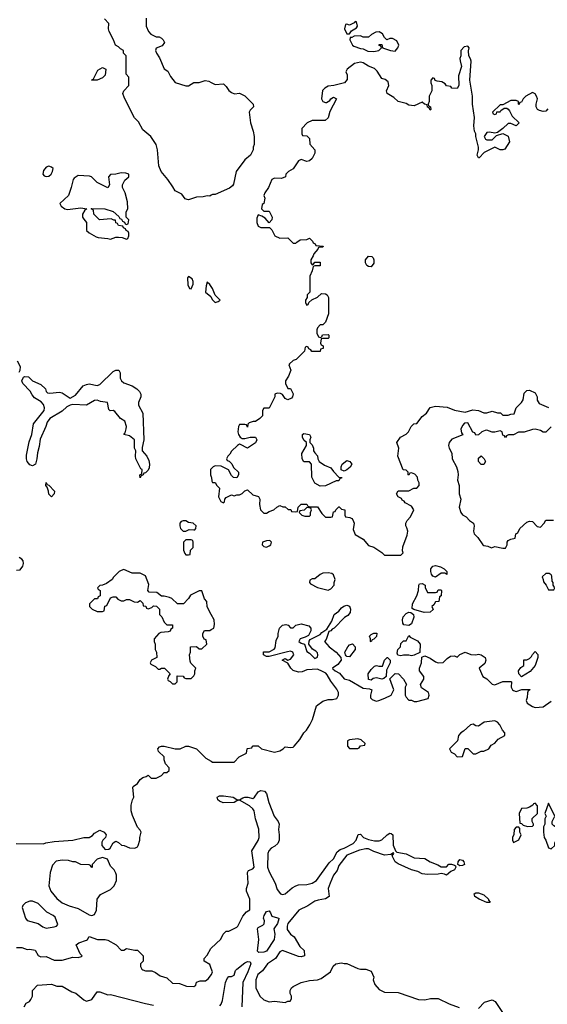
# Model space of a CAD drawing. Header units: inches. Extents: x 2380053 to 2584298, y 380219 to 546618.
# Tile 579 of 656: x 2508574 to 2512501, y 485208 to 492539. Entities that reach past the tile are written whole.
import ezdxf

# ---------------------------------------------------------------- set-up
doc = ezdxf.new("R2010")
doc.units = ezdxf.units.IN
doc.header["$MEASUREMENT"] = 0
for name, color, linetype in [('C5408', 7, 'Continuous'), ('C5409', 7, 'Continuous'), ('C5418', 7, 'Continuous'), ('C5419', 7, 'Continuous')]:
    doc.layers.add(name, color=color, linetype=linetype)

msp = doc.modelspace()

# ---------------------------------------------------------------- linework, layer by layer
at = {"layer": 'C5408', "color": 2}
for points, elevation in [([(2508553.9, 490000), (2508576.8, 489956.8), (2508574, 489926), (2508567.1, 489912.9)], 42), ([(2510000, 489196), (2509994, 489190), (2509994, 489150), (2510000, 489135)], 46), ([(2508550, 488440.7), (2508576.2, 488443.8), (2508596, 488470), (2508601.2, 488490), (2508599, 488510), (2508590, 488522), (2508570, 488535.3)], 46), ([(2510000, 488110.4), (2509968.4, 488168.4), (2509967.3, 488207.3), (2509950, 488226), (2509930, 488286), (2509910, 488288), (2509845.4, 488254.6), (2509830.9, 488229.1), (2509794, 488190), (2509748.9, 488188.9), (2509706, 488230), (2509690, 488238), (2509650, 488248), (2509630, 488246), (2509595.3, 488275.3), (2509538, 488278), (2509528, 488290), (2509534, 488334), (2509510, 488398), (2509470, 488418), (2509410, 488418), (2509350, 488446), (2509330, 488438), (2509314, 488430), (2509271.6, 488388.4), (2509262, 488370), (2509218.8, 488341.2), (2509190, 488328), (2509170, 488326), (2509154, 488310), (2509158, 488298), (2509174, 488290), (2509174, 488250), (2509158, 488242), (2509152.7, 488227.3), (2509130, 488226), (2509094, 488190), (2509094, 488170), (2509114, 488150), (2509150, 488134), (2509190, 488134), (2509202, 488138), (2509207.3, 488172.7), (2509222, 488178), (2509250, 488234), (2509270, 488242), (2509290, 488242), (2509305.4, 488225.4), (2509330, 488212), (2509350, 488212), (2509370, 488222), (2509390, 488222), (2509425.4, 488205.4), (2509450, 488202), (2509470, 488214), (2509490, 488194), (2509494, 488174), (2509511.6, 488171.6), (2509518, 488158), (2509530, 488154), (2509556.4, 488163.6), (2509570, 488174), (2509592.7, 488172.7), (2509614, 488150), (2509614, 488110), (2509632.7, 488092.7), (2509650, 488054), (2509670, 488034), (2509710, 488034), (2509712, 488008), (2509698, 488002), (2509692.7, 487987.3), (2509679.6, 487980.4), (2509623.6, 487976.4), (2509610, 487968), (2509574, 487930), (2509574, 487910), (2509582, 487890), (2509582, 487850), (2509592, 487830), (2509594, 487790), (2509554, 487770), (2509544.7, 487750), (2509550, 487742), (2509583.6, 487723.6), (2509603.6, 487703.6), (2509616.4, 487703.6), (2509630, 487712), (2509652, 487712), (2509694, 487670), (2509683.6, 487656.4), (2509674, 487630), (2509678, 487618), (2509692.7, 487612.7), (2509710, 487594), (2509730, 487594), (2509746, 487610), (2509746, 487654), (2509791.6, 487651.6), (2509798, 487638), (2509810, 487634), (2509850, 487634), (2509870, 487654), (2509878, 487670), (2509878, 487690), (2509886, 487710), (2509848.9, 487748.9), (2509843.1, 487763.1), (2509838, 487810), (2509846, 487830), (2509846, 487870), (2509890, 487872), (2509910, 487854), (2509930, 487854), (2509966, 487890), (2509962, 487922), (2509947.3, 487927.3), (2509938, 487950), (2509938, 487970), (2509948.7, 487991.3), (2509990, 487991.3), (2510000, 487998)], 46), ([(2508546.4, 486406.4), (2508750, 486402), (2508769.1, 486410.9), (2508830, 486421), (2508970, 486431), (2509050, 486450.8), (2509090, 486451.3), (2509115.3, 486464.7), (2509130, 486482), (2509170, 486504.7), (2509202, 486490), (2509218, 486470), (2509212, 486450), (2509192, 486430), (2509184.7, 486415.3), (2509184.7, 486390), (2509210, 486362), (2509236.4, 486363.6), (2509248.4, 486371.6), (2509268.9, 486411.1), (2509290, 486422), (2509310, 486414), (2509332.7, 486392.7), (2509351.6, 486391.6), (2509390, 486374), (2509430, 486372), (2509450, 486382), (2509455.3, 486390), (2509468, 486430), (2509468, 486450), (2509478, 486490), (2509470, 486506), (2509450, 486526), (2509412.9, 486612.9), (2509404, 486650), (2509404, 486690), (2509414, 486730), (2509424, 486750), (2509416.4, 486823.6), (2509418, 486830), (2509450, 486851.3), (2509470, 486882), (2509490, 486898), (2509516.4, 486903.6), (2509530, 486914), (2509552.7, 486892.7), (2509590, 486891.3), (2509628.4, 486911.6), (2509650, 486934), (2509670, 486934), (2509686, 486950), (2509686, 486970), (2509658, 486998), (2509648.9, 487028.9), (2509648.7, 487050), (2509608, 487090), (2509602, 487110), (2509614.6, 487125.4), (2509630, 487131), (2509650, 487131), (2509730, 487111.3), (2509768.9, 487111.1), (2509810, 487131.3), (2509830, 487131.3), (2509890.9, 487110.9), (2509959.8, 487039.8), (2510000, 487017.5)], 42), ([(2508550, 485631.3), (2508590, 485631), (2508630, 485616), (2508650, 485618.8), (2508690, 485611.3), (2508710, 485572), (2508730, 485562), (2508770, 485564.7), (2508830, 485538), (2508890, 485536), (2508970, 485558.8), (2509010, 485558), (2509034.6, 485565.4), (2509038, 485570), (2509024, 485584), (2508995.3, 485650), (2509013.6, 485666.4), (2509070, 485684.7), (2509078, 485690), (2509090, 485712), (2509154, 485690), (2509210, 485690.8), (2509230, 485686.8), (2509290.9, 485650.9), (2509330, 485612), (2509350, 485612), (2509370, 485624.7), (2509430, 485612), (2509450, 485612), (2509492, 485570), (2509494, 485530), (2509474, 485510), (2509474, 485490), (2509482, 485470), (2509490, 485464.7), (2509510, 485458), (2509556.9, 485456.9), (2509585.4, 485445.4), (2509619.8, 485419.8), (2509670, 485404.7), (2509710, 485366.8), (2509763.6, 485363.6), (2509816.4, 485343.6), (2509870, 485342), (2509886, 485350), (2509890, 485374), (2509916.4, 485383.6), (2509956.5, 485383.5), (2509980.2, 485399.8), (2510000, 485427.2)], 38), ([(2510000, 485476), (2509990, 485506), (2509946, 485530), (2509946, 485550), (2509970, 485574), (2509996.4, 485623.6), (2510000, 485627)], 38), ([(2508606, 485190), (2508623.1, 485216.9), (2508646, 485230), (2508656.4, 485243.6), (2508668, 485270), (2508668, 485310), (2508706, 485350), (2508810, 485358), (2508850, 485344.7), (2508890, 485344.7), (2508962, 485302), (2508990.9, 485290.9), (2509050, 485242), (2509070, 485232), (2509110, 485244.7), (2509150, 485302), (2509170, 485302), (2509230, 485278), (2509250, 485281), (2509510, 485214.8), (2509570, 485202.8)], 34)]:
    msp.add_lwpolyline(points, dxfattribs=dict(at, elevation=elevation))
for points, elevation in [([(2509470, 489129.2), (2509468, 489150), (2509482, 489158), (2509486, 489190), (2509475.3, 489195.3), (2509439, 489270), (2509435.3, 489290), (2509438, 489330), (2509428.7, 489350), (2509428.7, 489410), (2509390, 489442), (2509348, 489450), (2509358, 489462), (2509367.3, 489492.7), (2509368, 489510), (2509355.3, 489550), (2509324, 489570), (2509283.1, 489623.1), (2509270, 489628.7), (2509248, 489628), (2509238, 489638), (2509228, 489688), (2509175.5, 489695.5), (2509150, 489705.2), (2509130, 489704), (2509070, 489669.4), (2508970, 489673.2), (2508950, 489669.4), (2508924.4, 489655.6), (2508890, 489625.2), (2508797.3, 489570), (2508777.1, 489542.9), (2508767.7, 489510), (2508725.2, 489414.8), (2508718.8, 489361.2), (2508705.5, 489314.5), (2508702, 489270), (2508690.8, 489229.2), (2508670, 489217.2), (2508650, 489225.2), (2508629.4, 489250), (2508623.7, 489270), (2508624.1, 489295.9), (2508644.7, 489395.3), (2508665.2, 489450), (2508676, 489530), (2508756, 489630), (2508759.5, 489650), (2508750, 489674), (2508734.2, 489694.2), (2508684, 489724), (2508665.4, 489745.4), (2508652.4, 489772.4), (2508596, 489830), (2508589.5, 489850.5), (2508602.5, 489877.5), (2508610, 489882.8), (2508639.1, 489879.1), (2508670, 489850.8), (2508730, 489824), (2508766.8, 489790), (2508771, 489771), (2508781, 489761), (2508798, 489758), (2508870, 489766), (2508890, 489761), (2508950, 489721), (2508990, 489744.7), (2509047.3, 489812.7), (2509070, 489824), (2509090, 489827.7), (2509150, 489816.3), (2509170, 489824), (2509270, 489918.8), (2509290, 489930.8), (2509310.8, 489930.8), (2509321, 489910), (2509321, 489870), (2509331.3, 489850), (2509350, 489836), (2509410, 489814), (2509446, 489790), (2509466.8, 489770), (2509476, 489750), (2509476, 489730), (2509458.8, 489690), (2509458.8, 489670), (2509490.7, 489609.3), (2509498.8, 489410), (2509485.4, 489354.6), (2509484.7, 489330), (2509521, 489290), (2509535.9, 489255.9), (2509540.7, 489230), (2509537.3, 489202.7), (2509530, 489186), (2509510, 489166), (2509498, 489162), (2509494, 489150), (2509478, 489142)], 42), ([(2508810, 488986), (2508790, 489006), (2508788, 489030), (2508778, 489058), (2508768.7, 489070), (2508770, 489094), (2508778, 489078), (2508790, 489074), (2508832, 489030), (2508831.3, 489008.7)], 42), ([(2509810, 488808.7), (2509790, 488808.7), (2509776.9, 488803.1), (2509764.7, 488790), (2509764.7, 488770), (2509771.1, 488751.1), (2509790, 488732), (2509810, 488732), (2509836.4, 488743.6), (2509870, 488742), (2509878, 488742), (2509886, 488750), (2509888, 488770), (2509866, 488790), (2509830, 488795.3)], 46), ([(2509850, 488666), (2509810, 488666), (2509794, 488650), (2509794, 488590), (2509803.6, 488563.6), (2509810, 488554), (2509830, 488554), (2509842, 488558), (2509846, 488590), (2509866, 488610), (2509866, 488650), (2509862, 488662)], 46), ([(2509190, 486302), (2509150, 486288), (2509114, 486250), (2509114, 486230), (2509110, 486226), (2509102, 486242), (2509090, 486246), (2509030, 486248.7), (2508990, 486268), (2508970, 486268.7), (2508938, 486278), (2508890, 486282), (2508846.4, 486273.6), (2508816.9, 486243.1), (2508801, 486190), (2508791.3, 486090), (2508806, 486050), (2508850, 485996), (2508890, 485962.8), (2508941.4, 485941.4), (2509010, 485922.8), (2509090, 485874.8), (2509110, 485870.8), (2509130, 485876), (2509146.6, 485910), (2509150, 485992), (2509174.6, 486025.4), (2509250, 486062), (2509278, 486090), (2509295.3, 486130), (2509295.3, 486170), (2509290, 486186), (2509278, 486210), (2509250, 486238), (2509228.4, 486288.4)], 42), ([(2508670, 485975.3), (2508650, 485975.3), (2508616.9, 485963.1), (2508596.9, 485943.1), (2508591.3, 485930), (2508618, 485850), (2508630, 485832), (2508710, 485811), (2508746, 485786), (2508770, 485776.3), (2508830, 485786), (2508848, 485790), (2508857.2, 485802.8), (2508837, 485857), (2508822, 485870), (2508774.8, 485894.8), (2508710, 485958)], 42)]:
    msp.add_lwpolyline(points, close=True, dxfattribs=dict(at, elevation=elevation))
at = {"layer": 'C5409', "color": 2}
for points, elevation in [([(2510000, 491232), (2509990, 491226), (2509970, 491228), (2509939.8, 491220.2), (2509890, 491217.2), (2509830, 491198), (2509819.3, 491199.3), (2509804.8, 491204.8), (2509779.6, 491239.6), (2509730, 491264), (2509714.8, 491294.8), (2509677.2, 491350), (2509628.1, 491408.1), (2509609.3, 491450.7), (2509599.3, 491570), (2509589.2, 491610), (2509550, 491669), (2509490, 491718), (2509458, 491778), (2509429.4, 491809.4), (2509353.6, 491953.6), (2509342, 491990), (2509348, 492010), (2509386, 492050), (2509386, 492110), (2509367.3, 492132.7), (2509366, 492270), (2509346, 492290), (2509346, 492310), (2509323.1, 492323.1), (2509310, 492338), (2509286, 492350), (2509273.2, 492390), (2509239, 492450), (2509235.3, 492470), (2509238, 492510), (2509204.7, 492544.7)], 42), ([(2509514, 492550), (2509514, 492490), (2509532, 492450), (2509550, 492432), (2509590, 492412), (2509611.6, 492411.6), (2509630, 492402), (2509642, 492390), (2509652, 492370), (2509635.3, 492344.7), (2509590, 492326), (2509584.7, 492310), (2509591.3, 492290), (2509615.3, 492255.3), (2509650, 492174), (2509675.3, 492155.3), (2509696.9, 492116.9), (2509731.1, 492071.1), (2509810, 492046), (2509830, 492046), (2509870, 492071.3), (2509910, 492072), (2509954.6, 492085.4), (2509982, 492082), (2510000, 492072.3)], 42), ([(2510000, 490553), (2509990, 490568), (2509970, 490586), (2509962, 490558), (2509958, 490510), (2509996.9, 490476.9), (2510000, 490471.4)], 46)]:
    msp.add_lwpolyline(points, dxfattribs=dict(at, elevation=elevation))
for points, elevation in [([(2509150, 492088), (2509108.7, 492090), (2509122, 492098), (2509156.4, 492163.6), (2509190, 492182), (2509210, 492174), (2509214, 492170), (2509210, 492126), (2509190, 492106)], 42), ([(2508790, 491449), (2508770, 491442), (2508750, 491415.3), (2508746.8, 491390), (2508756, 491376), (2508770, 491371), (2508790, 491374.8), (2508809, 491390), (2508819, 491410), (2508822, 491430), (2508810, 491442)], 46), ([(2509330, 491398), (2509290, 491388), (2509250, 491386), (2509234, 491370), (2509242, 491310), (2509230, 491288), (2509150, 491326), (2509108.4, 491368.4), (2509094.6, 491374.6), (2509010, 491379), (2508979.8, 491360.2), (2508971, 491349), (2508958, 491290), (2508936, 491230), (2508872, 491170), (2508882, 491150), (2508910, 491131.3), (2508930, 491126), (2509030, 491138), (2509074, 491130), (2509058, 491122), (2509042, 491090), (2509042, 491070), (2509050, 491054), (2509072, 491030), (2509071, 490970), (2509090, 490951), (2509142, 490922), (2509156.9, 490916.9), (2509230.9, 490910.9), (2509250, 490904.7), (2509290, 490921), (2509310, 490921), (2509336.9, 490916.9), (2509370, 490904.7), (2509378, 490910), (2509386, 490930), (2509386, 490950), (2509382, 490962), (2509366, 490970), (2509362, 490982), (2509346, 490990), (2509342, 491002), (2509310, 491006), (2509302, 491022), (2509290, 491026), (2509286, 491046), (2509274, 491046), (2509255.3, 491055.3), (2509168.4, 491048.4), (2509126, 491090), (2509122, 491122), (2509106, 491130), (2509110, 491134), (2509208.4, 491131.6), (2509270, 491111.3), (2509312.7, 491072.7), (2509318, 491058), (2509332.7, 491052.7), (2509338, 491038), (2509352.7, 491032.7), (2509358, 491018), (2509370, 491014), (2509382, 491018), (2509386, 491050), (2509366, 491070), (2509367.3, 491107.3), (2509378, 491130), (2509376.4, 491183.6), (2509358, 491250), (2509338, 491290), (2509338, 491310), (2509356.4, 491343.6), (2509386, 491370), (2509386, 491390), (2509363.6, 491396.4)], 46), ([(2509830, 490626), (2509822, 490618), (2509825.4, 490565.4), (2509838, 490538), (2509850, 490534), (2509866, 490570), (2509866, 490590), (2509858, 490610)], 46)]:
    msp.add_lwpolyline(points, close=True, dxfattribs=dict(at, elevation=elevation))
at = {"layer": 'C5418', "color": 2}
for points, elevation in [([(2510607.7, 490000), (2510582, 489978), (2510578, 489970), (2510591.1, 489928.9), (2510575.3, 489884.7), (2510551.3, 489850), (2510551.6, 489831.6), (2510570, 489794), (2510590, 489794), (2510610, 489754), (2510604.7, 489730), (2510598, 489722), (2510570, 489708.7), (2510550, 489718), (2510530, 489748), (2510516.4, 489756.4), (2510490, 489758), (2510474, 489750), (2510472, 489730), (2510430, 489646), (2510390, 489646), (2510382, 489630), (2510382, 489590), (2510362, 489570), (2510330, 489548.7), (2510311.6, 489548.4), (2510282, 489538), (2510272.7, 489527.3), (2510270, 489506), (2510262, 489522), (2510250, 489526), (2510210, 489526), (2510202, 489510), (2510198, 489470), (2510202, 489450), (2510214, 489430), (2510230, 489422), (2510250, 489422), (2510290, 489432), (2510330, 489432), (2510338, 489410), (2510330, 489388), (2510270, 489348), (2510216.4, 489376.4), (2510210, 489378), (2510194, 489370), (2510150, 489326), (2510136.9, 489303.1), (2510122, 489290), (2510114, 489270), (2510118, 489258), (2510132.7, 489252.7), (2510152.7, 489232.7), (2510164.7, 489204.7), (2510202, 489170), (2510202, 489150), (2510191.1, 489128.9), (2510166, 489130), (2510150, 489146), (2510128.4, 489188.4), (2510074.6, 489214.6), (2510030, 489218), (2510014, 489210), (2510000, 489196)], 46), ([(2510000, 489135), (2510002, 489130), (2510003.6, 489103.6), (2510010, 489094), (2510030, 489094), (2510042, 489070), (2510062, 489050), (2510052.7, 488987.3), (2510070, 488952), (2510090, 488942), (2510098, 488950), (2510102, 488970), (2510110, 488982), (2510150, 489002), (2510170, 488994), (2510190, 489002), (2510210, 489002), (2510230, 489012), (2510249.1, 489030.9), (2510270, 489038), (2510310, 489002), (2510352, 488990), (2510362, 488970), (2510358, 488930), (2510366, 488890), (2510390, 488864.7), (2510410, 488866), (2510430, 488878), (2510466, 488890), (2510489.1, 488910.9), (2510510, 488922), (2510532.7, 488912.7), (2510550, 488912), (2510572.7, 488892.7), (2510591.6, 488891.6), (2510598, 488878), (2510630, 488874), (2510642, 488878), (2510646, 488910), (2510670, 488932), (2510710, 488932), (2510718, 488918), (2510732.7, 488912.7), (2510791.3, 488911.3), (2510822, 488862), (2510850, 488834), (2510890, 488834), (2510902, 488838), (2510910, 488874), (2510922, 488878), (2510926, 488890), (2510948.4, 488911.6), (2510951.6, 488911.6), (2510970, 488894), (2510994, 488890), (2510994, 488850), (2510998, 488838), (2511031.6, 488831.6), (2511045.4, 488825.4), (2511054.8, 488814.8), (2511062.8, 488790), (2511056.9, 488743.1), (2511070, 488706), (2511130.8, 488670.8), (2511170, 488624.7), (2511210.9, 488610.9), (2511270, 488572), (2511290, 488552), (2511410, 488552), (2511428, 488570), (2511424, 488584), (2511426, 488614), (2511458, 488702), (2511462, 488730), (2511456.4, 488756.4), (2511448, 488770), (2511448, 488790), (2511458, 488810), (2511483.1, 488836.9), (2511508, 488890), (2511490, 488918), (2511442, 488942), (2511434.6, 488954.6), (2511422, 488962), (2511415.3, 488975.3), (2511390, 488986), (2511378, 489010), (2511390, 489032), (2511470, 489032), (2511508.4, 489051.6), (2511530, 489052), (2511548, 489070), (2511548, 489090), (2511538, 489110), (2511534, 489134), (2511514.6, 489154.6), (2511490, 489166), (2511478, 489162), (2511470, 489148), (2511466, 489150), (2511466, 489170), (2511450, 489186), (2511428.4, 489188.4), (2511388.7, 489290), (2511395.3, 489350), (2511382, 489390), (2511408.9, 489431.1), (2511450, 489452), (2511468, 489470), (2511488, 489510), (2511508, 489530), (2511530, 489532), (2511570, 489584.7), (2511602, 489610), (2511629.1, 489650.9), (2511670, 489661), (2511755.3, 489655.3), (2511810, 489631), (2511890, 489618), (2511946, 489634), (2511990, 489630.6), (2512030, 489611), (2512050, 489611), (2512090, 489624.7), (2512130, 489611.3), (2512152, 489612), (2512170, 489594), (2512210, 489594), (2512230, 489602), (2512255.3, 489604.7), (2512268.7, 489650), (2512308.7, 489690), (2512322, 489710), (2512330, 489758), (2512350, 489778), (2512370, 489782), (2512410, 489762), (2512424.7, 489730), (2512425.4, 489705.4), (2512441, 489681), (2512510, 489651.3)], 46), ([(2512530, 489508.7), (2512491.1, 489468.9), (2512470, 489469.2), (2512450, 489481.2), (2512410, 489489.2), (2512390, 489489), (2512330, 489468), (2512287.3, 489467.3), (2512248.7, 489448.7), (2512212.7, 489447.3), (2512198, 489442), (2512190, 489428), (2512182, 489442), (2512170, 489446), (2512166, 489470), (2512150, 489478), (2512111, 489469), (2512090.9, 489469.1), (2512050, 489482), (2512039.6, 489480.4), (2512014, 489470), (2511990, 489448), (2511970, 489446), (2511962, 489462), (2511947.3, 489467.3), (2511910, 489538), (2511885.4, 489534.6), (2511870, 489518), (2511858, 489490), (2511863.6, 489463.6), (2511872.7, 489447.3), (2511790, 489415.3), (2511771.3, 489390), (2511766.8, 489370), (2511771.3, 489350), (2511791.1, 489311.1), (2511792, 489270), (2511824.7, 489210), (2511835.3, 489175.3), (2511838, 489150), (2511832, 489110), (2511844.7, 489070), (2511844.7, 489010), (2511858, 488970), (2511844.7, 488910), (2511858, 488870), (2511870, 488852), (2511898, 488838), (2511922, 488810), (2511952, 488790), (2511958, 488770), (2511951.3, 488730), (2511958, 488710), (2511984, 488684), (2512022, 488630), (2512030, 488624.7), (2512059.6, 488619.6), (2512086.4, 488606.4), (2512110, 488618), (2512170, 488604.7), (2512190, 488604.7), (2512202, 488630), (2512202, 488650), (2512210, 488662), (2512230, 488672), (2512262, 488678), (2512266, 488710), (2512282, 488718), (2512298, 488750), (2512350, 488798), (2512370, 488804.7), (2512390, 488802), (2512424.7, 488764.7), (2512450, 488762), (2512478, 488790), (2512490, 488814), (2512547.3, 488812.7)], 46), ([(2510000, 487017.5), (2510010, 487012), (2510130, 487011), (2510170, 487012), (2510208, 487050), (2510262, 487078), (2510266, 487110), (2510270, 487114), (2510302, 487118), (2510306, 487130), (2510312.7, 487132.7), (2510350, 487132), (2510374, 487110), (2510470, 487086), (2510510, 487096.3), (2510535.3, 487110), (2510550, 487124.7), (2510590, 487120.7), (2510610, 487124), (2510617.2, 487130), (2510658.9, 487181.1), (2510689, 487230), (2510709.6, 487250.4), (2510734, 487290), (2510753.2, 487330), (2510782, 487430), (2510830, 487464.7), (2510870, 487478), (2510903.1, 487476.9), (2510933.6, 487486.4), (2510948, 487510), (2510948, 487530), (2510935.5, 487555.5), (2510890, 487614), (2510862, 487662), (2510852.7, 487672.7), (2510826.8, 487686.8), (2510790, 487704), (2510710, 487699), (2510675.9, 487684.1), (2510650, 487680.9), (2510610, 487693.2), (2510593.2, 487710), (2510569, 487749), (2510528.7, 487770), (2510550, 487782), (2510570, 487771.3), (2510590, 487778), (2510614, 487810), (2510608, 487830), (2510590, 487837.2), (2510566.4, 487833.6), (2510430, 487798), (2510410, 487798), (2510388, 487810), (2510388, 487832), (2510430, 487832), (2510468.7, 487851.3), (2510476.4, 487863.6), (2510483.1, 487916.9), (2510498, 487950), (2510498, 487970), (2510508.7, 488010), (2510530, 488030.5), (2510555.5, 488035.5), (2510572, 488030), (2510590, 488012), (2510610, 488012), (2510629.3, 488030.7), (2510670, 488041), (2510725.4, 488025.4), (2510742, 488010), (2510742, 487990), (2510724.7, 487955.3), (2510698.8, 487941.2), (2510662, 487930), (2510652, 487910), (2510670, 487898), (2510694, 487890), (2510710, 487834), (2510730, 487822), (2510770, 487782), (2510790, 487794), (2510793.2, 487810), (2510790, 487826), (2510778.6, 487838.6), (2510753.6, 487853.6), (2510726, 487890), (2510728.4, 487911.6), (2510736.4, 487923.6), (2510810, 487962), (2510823.1, 487976.9), (2510859, 488001), (2510898, 488062), (2510915.3, 488110), (2510950, 488136), (2510970, 488161), (2510986.8, 488173.2), (2511010, 488181), (2511030, 488172), (2511036, 488150), (2511034, 488126), (2511016.3, 488103.7), (2510990.9, 488089.1), (2510914.8, 488010), (2510898.8, 488001.2), (2510890, 487989.3), (2510875.3, 487984.7), (2510854.4, 487925.6), (2510842, 487910), (2510878, 487870), (2510930.8, 487830.8), (2510964.7, 487790), (2510966, 487770), (2510941.4, 487738.6), (2510902, 487710), (2510905.4, 487705.4), (2510922, 487690), (2510953.4, 487673.4), (2510990, 487631.3), (2511030, 487621), (2511130, 487562.8), (2511176.9, 487556.9), (2511194, 487550), (2511184.7, 487510), (2511184.7, 487490), (2511196.9, 487476.9), (2511214, 487470), (2511230, 487466), (2511246, 487470), (2511292.9, 487487.1), (2511338, 487510), (2511358, 487550), (2511328, 487632), (2511370, 487672), (2511394, 487670), (2511432, 487630), (2511452, 487590), (2511442, 487570), (2511442, 487510), (2511450, 487494), (2511470, 487474), (2511490, 487472), (2511510, 487462), (2511530, 487462), (2511615.3, 487484.7), (2511622, 487510), (2511618, 487530), (2511565.6, 487565.6), (2511558, 487590), (2511582, 487630), (2511582, 487650), (2511548.7, 487690), (2511548.9, 487711.1), (2511566, 487750), (2511567.3, 487792.7), (2511590, 487802), (2511630, 487784.7), (2511670, 487758), (2511690, 487751.3), (2511727.3, 487752.7), (2511756.4, 487783.6), (2511780.4, 487799.6), (2511810, 487802), (2511830, 487794), (2511850, 487814), (2511890, 487831.3), (2511931.6, 487811.6), (2511970, 487811.3), (2511990, 487816), (2512010, 487811), (2512038, 487790), (2512044.7, 487770), (2512035.3, 487744.7), (2511994, 487710), (2512022, 487650), (2512051.1, 487631.1), (2512090, 487592), (2512110, 487586), (2512170, 487612), (2512230, 487612), (2512234, 487610), (2512232, 487570), (2512242, 487550), (2512250, 487544.7), (2512270, 487538), (2512312.7, 487552.7), (2512372.7, 487552.7), (2512370, 487546), (2512358, 487542), (2512352.7, 487527.3), (2512351.6, 487491.6), (2512344.7, 487470), (2512352, 487450), (2512390, 487424.7), (2512410, 487418), (2512470, 487422), (2512530, 487464.7)], 42), ([(2510000, 487998), (2510018, 488010), (2510023.1, 488036.9), (2510022, 488070), (2510000, 488110.4)], 46), ([(2510000, 485627), (2510070, 485694), (2510088.4, 485731.6), (2510110, 485754), (2510130, 485754), (2510190, 485782), (2510198, 485790), (2510234.6, 485865.4), (2510263.1, 485896.9), (2510287.3, 485912.7), (2510288, 485990), (2510262, 486050), (2510262, 486070), (2510274, 486110), (2510269.1, 486190.9), (2510276.4, 486203.6), (2510310, 486218), (2510319, 486230), (2510302.7, 486350), (2510350, 486426.8), (2510356.9, 486450), (2510352.9, 486512.9), (2510329.1, 486589.1), (2510319.3, 486650), (2510310, 486664), (2510285.6, 486685.6), (2510210, 486728.7), (2510190, 486724), (2510170.3, 486709.7), (2510089.6, 486709.6), (2510060.1, 486720.1), (2510049.2, 486730), (2510044, 486750), (2510060.1, 486759.9), (2510090, 486759.5), (2510162, 486750), (2510190, 486734), (2510208.9, 486731.1), (2510233.6, 486746.4), (2510250.9, 486750.9), (2510270.9, 486750.9), (2510310, 486741), (2510322, 486750), (2510349.4, 486790.6), (2510370, 486800.7), (2510394.9, 486794.9), (2510410, 486778), (2510428.2, 486710), (2510467.9, 486607.9), (2510498, 486570), (2510504.7, 486550), (2510501, 486510), (2510506, 486470), (2510504.7, 486430), (2510494.4, 486405.6), (2510474, 486386), (2510444.7, 486370), (2510427.3, 486350), (2510422, 486330), (2510418, 486230), (2510430, 486194), (2510476, 486110), (2510490, 486062), (2510514, 486030), (2510530, 486024.7), (2510550, 486031.3), (2510603.2, 486076.8), (2510630, 486091.3), (2510650, 486098), (2510710, 486101), (2510750, 486111), (2510782, 486130), (2510878.4, 486261.6), (2510909.3, 486290.7), (2510937.2, 486342.8), (2510959.6, 486360.4), (2510990, 486370.8), (2511055.5, 486404.5), (2511078, 486430), (2511092.7, 486472.7), (2511110, 486474), (2511134, 486450), (2511170, 486436), (2511214, 486426), (2511250, 486424.7), (2511270, 486432), (2511310, 486471.3), (2511330, 486482), (2511339.6, 486479.6), (2511351.1, 486471.1), (2511354.4, 486394.4), (2511371, 486351), (2511382, 486342), (2511450, 486327.7), (2511510, 486298.8), (2511590, 486294.8), (2511628.2, 486268.2), (2511686.4, 486246.4), (2511710, 486232), (2511750, 486232), (2511769.3, 486250.7), (2511789.3, 486250.7), (2511810, 486244.7), (2511818.8, 486238.8), (2511821, 486230), (2511811, 486210), (2511782, 486198), (2511750, 486169.2), (2511737.2, 486177.2), (2511710, 486182.7), (2511690, 486178), (2511610, 486175.6), (2511570, 486180.9), (2511538, 486198), (2511489.6, 486209.6), (2511390, 486254), (2511369.2, 486270), (2511347.3, 486312.7), (2511358, 486330), (2511355.3, 486335.3), (2511336.9, 486323.1), (2511290, 486318.4), (2511210, 486347), (2511170, 486366.6), (2511150, 486367), (2511103.1, 486356.9), (2511010, 486318), (2510950, 486242.7), (2510935.8, 486204.2), (2510910, 486169.3), (2510883.8, 486110), (2510870.6, 486070), (2510878, 486010), (2510850, 485993.2), (2510795.9, 485984.1), (2510770, 485975.1), (2510718.4, 485941.6), (2510651, 485910), (2510570.8, 485810), (2510564, 485790), (2510565.8, 485765.8), (2510590, 485731.3), (2510618, 485710), (2510659.6, 485639.6), (2510692, 485610), (2510694, 485570), (2510670, 485562), (2510650, 485564), (2510530, 485608), (2510510, 485598), (2510478, 485550), (2510418, 485510), (2510381.4, 485458.6), (2510346.8, 485430), (2510331, 485390), (2510331.3, 485330), (2510362, 485270), (2510390, 485242), (2510430, 485226), (2510470, 485231), (2510550, 485222), (2510570, 485232), (2510587.3, 485232.7), (2510598, 485250), (2510598, 485270), (2510588, 485290), (2510588, 485310), (2510598, 485330), (2510610, 485342), (2510669.1, 485370.9), (2510730, 485386), (2510790, 485390.8), (2510818.9, 485401.1), (2510888, 485450), (2510908.4, 485491.6), (2510926, 485510), (2510970, 485518), (2510990, 485511.3), (2511010, 485511), (2511090, 485476), (2511111.1, 485471.1), (2511151.1, 485471.1), (2511190, 485454), (2511211.1, 485411.1), (2511204.7, 485390), (2511216.9, 485356.9), (2511250, 485318), (2511290, 485298), (2511390, 485296), (2511543.5, 485243.5), (2511590, 485241), (2511631.6, 485251.6), (2511690, 485252), (2511770, 485211.3), (2511844.5, 485184.5)], 38), ([(2510062.7, 485197.3), (2510074, 485210), (2510082.8, 485237.2), (2510105.1, 485370), (2510118.7, 485401.3), (2510130, 485416), (2510150, 485416), (2510170, 485426), (2510180.5, 485459.5), (2510189, 485470), (2510250, 485517.3), (2510270, 485526.8), (2510290, 485524.7), (2510295.5, 485510), (2510272.9, 485450), (2510234.3, 485370), (2510227.2, 485190)], 34), ([(2510000, 485427.2), (2510002, 485430), (2510008.7, 485450), (2510000, 485476)], 38), ([(2511990, 485178), (2512034.6, 485225.4), (2512090, 485242), (2512112, 485230), (2512167.5, 485147.5)], 38)]:
    msp.add_lwpolyline(points, dxfattribs=dict(at, elevation=elevation))
for points, elevation in [([(2510810, 489066), (2510770, 489088), (2510747.3, 489132.7), (2510746, 489230), (2510730, 489246), (2510690, 489246), (2510675.3, 489270), (2510674, 489310), (2510708.7, 489370), (2510708, 489390), (2510689.1, 489409.1), (2510678, 489430), (2510678, 489450), (2510690, 489458), (2510731.3, 489451.3), (2510742, 489430), (2510734, 489410), (2510734, 489390), (2510750, 489374), (2510762, 489350), (2510762, 489330), (2510770, 489314), (2510791.6, 489291.6), (2510792, 489270), (2510802, 489250), (2510842, 489222), (2510890, 489202), (2510910, 489174), (2510950, 489134), (2510971.6, 489131.6), (2510970, 489126), (2510958, 489122), (2510950, 489106), (2510930, 489106), (2510850, 489068)], 46), ([(2510990, 489178), (2510968, 489188), (2510968, 489210), (2510975.3, 489230), (2511010, 489256), (2511032, 489250), (2511046, 489230), (2511033.7, 489206.3), (2511010, 489188)], 46), ([(2512010, 489228), (2511989, 489250), (2511990, 489274), (2512008.9, 489291.1), (2512032, 489270), (2512042, 489250), (2512030, 489228)], 46), ([(2510710, 488906), (2510691.6, 488888.4), (2510658, 488882), (2510654, 488870), (2510674, 488850), (2510696.4, 488843.6), (2510730, 488842), (2510738, 488850), (2510738, 488870), (2510746, 488890), (2510742, 488902)], 46), ([(2510430, 488662), (2510410, 488659), (2510382, 488650), (2510378, 488630), (2510390, 488618), (2510410, 488611.3), (2510430, 488621), (2510442, 488630), (2510448, 488650), (2510439, 488659)], 46), ([(2511752.7, 488407.3), (2511738, 488418), (2511710, 488418), (2511670, 488388), (2511650, 488395.3), (2511639, 488410), (2511633.2, 488430), (2511634, 488450), (2511650, 488471), (2511670, 488474.8), (2511706, 488466), (2511734, 488450), (2511754, 488430)], 42), ([(2510870, 488422), (2510830, 488419), (2510810, 488408.7), (2510770, 488375.3), (2510750, 488375.3), (2510732.7, 488367.3), (2510732, 488350), (2510739.6, 488339.6), (2510791.1, 488311.1), (2510870, 488292), (2510890, 488302), (2510915.3, 488330), (2510915.3, 488350), (2510922, 488370), (2510910, 488406), (2510896.4, 488416.4)], 46), ([(2512516.4, 488416.4), (2512490, 488415.3), (2512462, 488390), (2512471.6, 488371.6), (2512472.7, 488352.7), (2512494, 488330), (2512510, 488294), (2512550, 488294), (2512558, 488310), (2512546, 488330), (2512546, 488350), (2512538, 488358), (2512535.3, 488395.3), (2512530, 488406)], 46), ([(2511610, 488274), (2511670, 488274), (2511682, 488278), (2511690, 488294), (2511710, 488294), (2511714, 488290), (2511712, 488250), (2511698, 488242), (2511692.7, 488207.3), (2511670, 488206), (2511656.9, 488183.1), (2511642, 488170), (2511651.6, 488148.4), (2511630, 488129), (2511585.6, 488125.6), (2511508, 488148), (2511496.4, 488156.4), (2511497.2, 488190), (2511529.2, 488250), (2511542, 488290), (2511544, 488330), (2511550, 488338), (2511570, 488342), (2511592, 488330), (2511592.7, 488312.7)], 42), ([(2511470, 488028), (2511433.2, 488033.2), (2511426.3, 488046.3), (2511422.9, 488070), (2511427.8, 488092.2), (2511450, 488118.8), (2511470, 488126.8), (2511486, 488126), (2511504.7, 488110), (2511507.3, 488090), (2511490, 488042)], 42), ([(2511190, 487908), (2511186, 487910), (2511186, 487930), (2511178, 487950), (2511190, 487962), (2511210, 487972), (2511232, 487972), (2511230, 487946), (2511210, 487926), (2511198, 487922)], 42), ([(2511490, 487802), (2511470, 487808.7), (2511430, 487808), (2511410, 487802), (2511388.9, 487808.9), (2511383.1, 487823.1), (2511389, 487851), (2511408, 487870), (2511410, 487894), (2511430, 487914), (2511450, 487914), (2511470, 487954), (2511481, 487941), (2511534, 487914), (2511556, 487890), (2511552.7, 487827.3), (2511510, 487808)], 42), ([(2511030, 487795.3), (2511010, 487798), (2511003.1, 487803.1), (2510998, 487810), (2510995.3, 487830), (2511015.3, 487870), (2511030, 487884.7), (2511050, 487891), (2511070.7, 487870.7), (2511070.9, 487849.1)], 42), ([(2511270, 487628.7), (2511230, 487639), (2511206, 487634), (2511190, 487622), (2511170, 487626), (2511168.7, 487670), (2511190, 487702), (2511214.6, 487725.4), (2511230, 487732), (2511246.4, 487726.4), (2511274.6, 487725.4), (2511288.4, 487771.6), (2511308.4, 487791.6), (2511311.6, 487791.6), (2511331.3, 487771.3), (2511331.3, 487750), (2511303.6, 487696.4), (2511302, 487650), (2511285.4, 487634.6)], 42), ([(2512310, 487646), (2512288.7, 487668.7), (2512288, 487690), (2512303.1, 487716.9), (2512326, 487730), (2512327.3, 487772.7), (2512350, 487774), (2512370, 487782), (2512383.1, 487796.9), (2512390, 487814), (2512410, 487834), (2512430, 487814), (2512431.3, 487790), (2512411, 487730), (2512374, 487686)], 42), ([(2512110, 487318), (2512031, 487309), (2511990, 487278), (2511970, 487282), (2511950, 487294), (2511930, 487289), (2511878, 487242), (2511858, 487230), (2511841, 487210), (2511832, 487170), (2511774, 487110), (2511785.4, 487085.4), (2511810, 487072), (2511830, 487052), (2511870, 487054), (2511890, 487114), (2511910, 487114), (2511950, 487072), (2511970, 487072), (2512010, 487092), (2512030, 487092), (2512066, 487110), (2512083.1, 487136.9), (2512110, 487152), (2512136.4, 487183.6), (2512186, 487210), (2512186, 487230), (2512168.4, 487248.4), (2512148, 487290), (2512130, 487308)], 42), ([(2511090, 487186), (2511030, 487178), (2511014, 487170), (2511014, 487130), (2511030, 487114), (2511090, 487114), (2511102, 487118), (2511110, 487134), (2511142, 487138), (2511146, 487150), (2511116.4, 487176.4)], 42), ([(2512410, 486706), (2512398, 486702), (2512394, 486690), (2512370, 486675.3), (2512348.4, 486668.4), (2512310, 486666), (2512292, 486630), (2512298, 486558), (2512310, 486554), (2512322, 486542), (2512352.7, 486532.7), (2512390, 486534), (2512398, 486542), (2512398, 486550), (2512388, 486570), (2512388.4, 486591.6), (2512428, 486630), (2512427.3, 486687.3)], 42), ([(2512510, 486706), (2512482, 486630), (2512492, 486610), (2512482, 486590), (2512482, 486550), (2512474, 486530), (2512472, 486490), (2512478, 486450), (2512491.3, 486430), (2512510, 486374), (2512530, 486364.7), (2512558, 486390), (2512558, 486410), (2512568, 486430), (2512568, 486450), (2512588, 486470), (2512588.4, 486491.6), (2512598, 486510), (2512550, 486538), (2512538, 486550), (2512538, 486570), (2512558, 486610)], 42), ([(2512290, 486526), (2512270, 486526), (2512254, 486510), (2512252.7, 486472.7), (2512242, 486450), (2512242, 486430), (2512250, 486414), (2512270, 486422), (2512290, 486434), (2512306, 486470), (2512298, 486490), (2512298, 486518)], 42), ([(2511850, 486239), (2511835.3, 486250), (2511837.2, 486270), (2511850, 486286), (2511870, 486281), (2511878.8, 486270), (2511884.7, 486250), (2511870, 486241.2)], 38), ([(2512070, 485965.2), (2512050, 485966), (2511995.1, 485990), (2511962.9, 486010), (2511956, 486030), (2511970, 486038.4), (2511990, 486038.7), (2512030, 486023.1), (2512063, 485990), (2512063.4, 485983.4), (2512076, 485970)], 38), ([(2510354, 485594), (2510345.2, 485605.2), (2510355.1, 485690), (2510344.5, 485770), (2510350, 485781), (2510382.7, 485797.3), (2510392.5, 485807.5), (2510397.2, 485830), (2510389.6, 485849.6), (2510393.2, 485870), (2510410, 485898.8), (2510430, 485904.7), (2510441, 485890), (2510450, 485864.7), (2510493.4, 485853.4), (2510502, 485850), (2510503.6, 485843.6), (2510492.7, 485810), (2510466, 485770), (2510473, 485730), (2510467.7, 485690), (2510410, 485605.1), (2510390, 485595.6)], 34)]:
    msp.add_lwpolyline(points, close=True, dxfattribs=dict(at, elevation=elevation))
at = {"layer": 'C5419', "color": 2, "elevation": 46}
for points in [[(2511070, 492526), (2511063.6, 492516.4), (2511030, 492498), (2511010, 492506), (2510998, 492502), (2510992, 492470), (2511010, 492434), (2511030, 492434), (2511043.1, 492456.9), (2511080.4, 492479.6), (2511088, 492490), (2511082, 492522)], [(2511250, 492448), (2511226, 492446), (2511191.6, 492428.4), (2511170, 492408), (2511130, 492408), (2511110, 492418), (2511064.7, 492415.3), (2511046, 492406), (2511034, 492406), (2511032, 492390), (2511052, 492350), (2511062, 492342), (2511110, 492324.7), (2511130, 492322), (2511165.4, 492305.4), (2511210, 492301), (2511246, 492310), (2511266, 492330), (2511262, 492342), (2511248, 492350), (2511250, 492354), (2511270, 492354), (2511274, 492330), (2511334, 492310), (2511370, 492304.7), (2511388, 492330), (2511395.3, 492350), (2511380.4, 492380.4), (2511350, 492398), (2511330, 492398), (2511308, 492388), (2511290, 492406), (2511274.6, 492434.6)], [(2511190, 490698), (2511170, 490702), (2511158, 490710), (2511148.7, 490730), (2511148.7, 490750), (2511170, 490778), (2511195.3, 490775.3), (2511205.4, 490765.4), (2511210.9, 490750.9), (2511210, 490726)]]:
    msp.add_lwpolyline(points, close=True, dxfattribs=at)
at = {"layer": 'C5419', "color": 2}
for points, elevation in [([(2512505.4, 491874.6), (2512490, 491858), (2512470, 491855.3), (2512442, 491862), (2512429.3, 491869.3), (2512419, 491890), (2512417.2, 491910), (2512428, 491950), (2512422, 491970), (2512410, 491988), (2512390, 491998), (2512342, 491970), (2512322, 491950), (2512310, 491926), (2512298, 491922), (2512290, 491906), (2512286, 491910), (2512286, 491930), (2512270, 491938), (2512230, 491938), (2512170, 491906), (2512150, 491906), (2512094, 491850), (2512098, 491838), (2512110, 491834), (2512122, 491838), (2512126, 491854), (2512150, 491854), (2512156.4, 491863.6), (2512180.4, 491879.6), (2512199.6, 491879.6), (2512210, 491874), (2512219.8, 491859.8), (2512239.6, 491819.6), (2512292, 491770), (2512270, 491749), (2512230, 491766), (2512210, 491766), (2512171.1, 491728.9), (2512130, 491698), (2512110, 491695.3), (2512070, 491702), (2512050, 491698), (2512032, 491670), (2512042, 491650), (2512050, 491644.7), (2512090, 491644.7), (2512122, 491678), (2512170, 491692), (2512210, 491672), (2512221, 491630), (2512185.4, 491574.6), (2512170.9, 491569.1), (2512150, 491569), (2512110, 491588.7), (2512030.7, 491549.3), (2511994, 491510), (2511988, 491510), (2511978, 491530), (2511989.2, 491570), (2511989.3, 491590), (2511969, 491670), (2511968.7, 491690), (2511959, 491710), (2511955.3, 491750), (2511959, 491810), (2511944, 491910), (2511944, 491970), (2511924, 492090), (2511934.5, 492230), (2511930, 492248), (2511916, 492270), (2511913.6, 492306.4), (2511919, 492330), (2511910, 492342), (2511882, 492338), (2511858, 492310), (2511858, 492270), (2511851.3, 492250), (2511851.6, 492231.6), (2511862, 492190), (2511839.6, 492120.4), (2511842, 492050), (2511830, 492026), (2511790, 492028), (2511782, 492042), (2511750, 492046), (2511740.4, 492060.4), (2511716.4, 492076.4), (2511680.4, 492080.4), (2511667.3, 492087.3), (2511662, 492102), (2511650, 492106), (2511634, 492090), (2511634, 492070), (2511642, 492050), (2511642, 492010), (2511622, 491970), (2511622, 491930), (2511614, 491910), (2511618, 491898), (2511632, 491890), (2511634, 491870), (2511630, 491866), (2511622, 491882), (2511608.4, 491888.4), (2511606, 491906), (2511586, 491910), (2511570, 491926), (2511510, 491898), (2511470, 491902), (2511450, 491915.3), (2511390, 491929), (2511359.5, 491959.5), (2511309, 491990), (2511305.2, 492010), (2511321.2, 492050), (2511316, 492076), (2511294, 492094), (2511270, 492102), (2511236, 492156), (2511215.5, 492175.5), (2511170, 492193.2), (2511130, 492219), (2511110, 492224), (2511066.4, 492213.6), (2511012, 492170), (2511002, 492150), (2511012.7, 492127.3), (2511012.7, 492092.7), (2510992, 492070), (2510911.3, 492048.7), (2510870, 492044), (2510844.7, 492030), (2510827.7, 492012.3), (2510821, 491950), (2510831.1, 491931.1), (2510850, 491922), (2510856.4, 491923.6), (2510882, 491938), (2510889.3, 491950.7), (2510910, 491962), (2510932, 491950), (2510883.6, 491856.4), (2510870, 491808), (2510847.3, 491787.3), (2510750, 491788), (2510714, 491770), (2510674, 491730), (2510674, 491690), (2510678, 491678), (2510710, 491674), (2510730, 491654), (2510732.7, 491612.7), (2510770.7, 491570.7), (2510770, 491546), (2510750, 491506), (2510730, 491488), (2510710, 491482), (2510670, 491498), (2510650, 491488), (2510610, 491428), (2510574, 491410), (2510554, 491390), (2510551.6, 491368.4), (2510523.6, 491356.4), (2510470, 491358), (2510450, 491348), (2510426, 491290), (2510398, 491250), (2510391.3, 491230), (2510398, 491210), (2510392, 491170), (2510378, 491162), (2510374, 491130), (2510390, 491114), (2510430, 491114), (2510452, 491070), (2510451.6, 491048.4), (2510430, 491026), (2510400.4, 491060.4), (2510376.4, 491076.4), (2510350, 491086), (2510339.6, 491060.4), (2510338, 491030), (2510350, 491002), (2510370, 490992), (2510432.7, 490992.7), (2510450, 490974), (2510474, 490930), (2510510, 490912), (2510570, 490914), (2510610, 490874), (2510630, 490874), (2510636.4, 490883.6), (2510660.4, 490899.6), (2510710, 490902), (2510730, 490912), (2510754, 490890), (2510758, 490878), (2510774, 490870), (2510778, 490858), (2510832.7, 490852.7), (2510830, 490846), (2510798, 490842), (2510794, 490830), (2510763.6, 490796.4), (2510759.6, 490780.4), (2510742, 490750), (2510742, 490730), (2510750, 490714), (2510762, 490718), (2510770, 490734), (2510810, 490734), (2510811.3, 490710), (2510810, 490706), (2510770, 490706), (2510758, 490702), (2510751.6, 490668.4), (2510734, 490630), (2510734, 490510), (2510714, 490490), (2510714, 490470), (2510702, 490450), (2510702, 490430), (2510710, 490414), (2510722, 490418), (2510727.3, 490432.7), (2510747.3, 490452.7), (2510790, 490472), (2510820.4, 490499.6), (2510850, 490498), (2510862, 490490), (2510872, 490470), (2510871.3, 490350), (2510850, 490286), (2510830, 490266), (2510810, 490266), (2510790, 490246), (2510784.7, 490230), (2510784.7, 490204.7), (2510798, 490178), (2510810, 490174), (2510822, 490178), (2510828.4, 490191.6), (2510870, 490194), (2510874, 490190), (2510874, 490170), (2510870, 490166), (2510830, 490166), (2510818, 490162), (2510814, 490130), (2510818, 490118), (2510834, 490110), (2510834, 490090), (2510814, 490086), (2510810, 490068), (2510748.4, 490068.4), (2510742, 490082), (2510727.3, 490087.3), (2510722, 490102), (2510710, 490106), (2510698, 490102), (2510694, 490070), (2510632, 490010), (2510610, 490002), (2510607.7, 490000)], 46), ([(2510000, 492072.3), (2510030, 492056), (2510090, 492062), (2510110, 492042), (2510130, 492011.3), (2510150, 491996), (2510173.6, 491986.4), (2510210.9, 491990.9), (2510250, 491972), (2510312, 491910), (2510314, 491890), (2510290, 491866), (2510282, 491850), (2510291.6, 491771.6), (2510311.3, 491710), (2510318, 491670), (2510318, 491610), (2510311.3, 491590), (2510311.1, 491568.9), (2510292, 491530), (2510250, 491495.3), (2510186, 491410), (2510164.5, 491315.5), (2510157.5, 491302.5), (2510135.2, 491284.8), (2510030, 491238), (2510010, 491238), (2510000, 491232)], 42), ([(2510000, 490471.4), (2510010, 490454), (2510030, 490434), (2510050, 490442), (2510066, 490450), (2510028, 490488), (2510010, 490538), (2510000, 490553)], 46)]:
    msp.add_lwpolyline(points, dxfattribs=dict(at, elevation=elevation))

doc.saveas('drawing.dxf')
